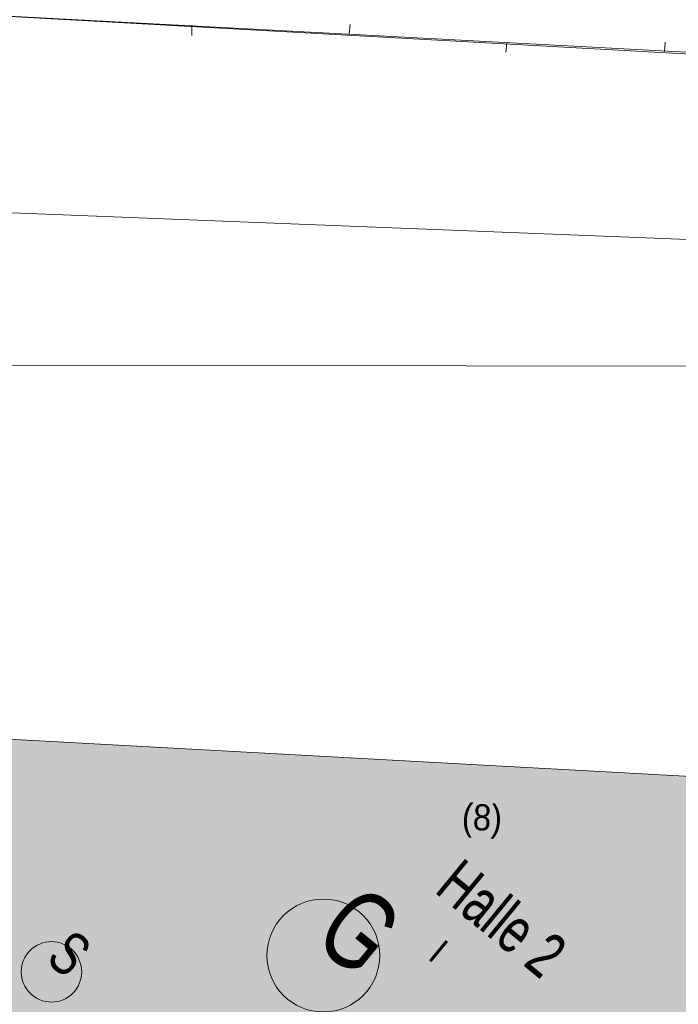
# Model space of a CAD drawing. Header units: metres. Extents: x -740 to 758, y -633 to 854.
# Tile 846 of 1056: x 137 to 158, y 219 to 250. Entities that reach past the tile are written whole.
import ezdxf

# ---------------------------------------------------------------- set-up
doc = ezdxf.new("R2010")
doc.units = ezdxf.units.M
doc.header["$MEASUREMENT"] = 0
for name, color, linetype in [('Gas.LOVION', 7, 'Continuous'), ('Gis.LOVION', 7, 'Continuous'), ('Grundkarte.LOVION', 7, 'Continuous'), ('Grundkarte_Text.LOVION', 7, 'Continuous'), ('Strom.LOVION', 7, 'Continuous'), ('Telko.LOVION', 7, 'Continuous'), ('ViewBounds.LOVION', 7, 'Continuous')]:
    doc.layers.add(name, color=color, linetype=linetype)
doc.styles.add('ERSTELLTER_STIL_1', font='arial.ttf')

msp = doc.modelspace()

# ---------------------------------------------------------------- hatches: boundary and pattern name
at = {"layer": 'Grundkarte.LOVION', "linetype": 'Continuous', "lineweight": 18}
msp.add_hatch(color=254, dxfattribs=at).paths.add_polyline_path([(172.278, 212.761), (172.296, 213.176), (172.961, 225.123), (130.498, 227.444), (129.815, 215.082)])

# ---------------------------------------------------------------- linework, layer by layer
at = {"layer": 'Gas.LOVION', "color": 5, "linetype": 'Continuous', "lineweight": 18}
msp.add_circle((146.647, 220.252), 1.788, dxfattribs=at)
at = {"layer": 'Grundkarte.LOVION', "color": 8, "linetype": 'Continuous', "lineweight": 18}
for points in [[(133.25, 266.106), (134.081, 266.069), (162.013, 264.544), (173.005, 263.964), (177.506, 272.65), (197.93, 262.056), (197.26, 250.168), (196.039, 228.502), (185.064, 239.784), (168.601, 248.253), (132.495, 250.249)], [(172.278, 212.761), (129.815, 215.082), (130.498, 227.444), (172.961, 225.123), (172.296, 213.176)]]:
    msp.add_lwpolyline(points, close=True, dxfattribs=at)
for points in [[(133.25, 266.106), (134.081, 266.069), (162.013, 264.544), (173.005, 263.964), (197.26, 250.168), (196.039, 228.502), (185.064, 239.784), (168.601, 248.253), (132.495, 250.249), (120.704, 250.84)], [(133.25, 266.106), (132.495, 250.249), (120.704, 250.84), (132.495, 250.249), (168.601, 248.253), (185.064, 239.784), (196.039, 228.502), (190.142, 118.924)], [(132.495, 250.249), (161.343, 248.725), (186.216, 232.537), (195.838, 225.113), (196.352, 224.691)], [(142.477, 249.423), (142.475, 249.747)], [(147.498, 249.766), (147.468, 249.467)], [(152.431, 248.888), (152.461, 249.187)], [(157.483, 249.205), (157.453, 248.906)]]:
    msp.add_lwpolyline(points, dxfattribs=at)
at = {"layer": 'Grundkarte.LOVION', "color": 253, "linetype": 'Continuous', "lineweight": 18}
msp.add_lwpolyline([(120.704, 250.84), (132.495, 250.249), (168.601, 248.253), (185.064, 239.784), (196.039, 228.502), (197.26, 250.168), (201.002, 246.662), (208.596, 242.144), (218.544, 236.23), (228.956, 230.095), (233.995, 228.43), (236.505, 227.552), (238.71, 226.763), (243.126, 225.126), (247.134, 216.178), (250.702, 212.33), (253.873, 204.985), (255.865, 205.771), (280.32, 144.587), (283.263, 137.161), (282.041, 136.657), (286.884, 125.515)], dxfattribs=at)
at = {"layer": 'Strom.LOVION', "color": 1, "linetype": 'Continuous', "lineweight": 18}
msp.add_circle((138.029, 219.733), 0.958, dxfattribs=at)
at = {"layer": 'Telko.LOVION', "color": 1, "linetype": 'Continuous', "lineweight": 18}
msp.add_lwpolyline([(165.906, 242.713), (165.171, 242.671), (131.139, 244.014), (130.402, 244.296), (129.666, 244.416), (116.055, 245.184)], dxfattribs=at)
at = {"layer": 'Telko.LOVION', "color": 7, "linetype": 'Continuous', "lineweight": 13}
msp.add_lwpolyline([(148.154, 243.357), (148.157, 243.328)], dxfattribs=at)
at = {"layer": 'ViewBounds.LOVION', "color": 1, "linetype": 'Continuous', "lineweight": 18}
msp.add_lwpolyline([(528.379, 238.399), (527.852, -123.837), (-505.561, -122.336), (-505.035, 239.901)], close=True, dxfattribs=at)

# ---------------------------------------------------------------- texts
at = {"layer": 'Gas.LOVION', "color": 5, "linetype": 'Continuous', "lineweight": 18, "insert": (146.234, 220.672), "char_height": 2.48984, "attachment_point": 7, "rotation": 320.5839, "style": 'ERSTELLTER_STIL_1'}
msp.add_mtext('{\\A1;\\W0.71561x;G}', dxfattribs=at)
at = {"layer": 'Gis.LOVION', "color": 44, "linetype": 'Continuous', "lineweight": 18, "char_height": 1.42281, "attachment_point": 7, "rotation": 320.5831, "style": 'ERSTELLTER_STIL_1'}
for insert in [(150.122, 222.261), (150.128, 222.274)]:
    msp.add_mtext('{\\A1;\\W0.71558x;Halle 2}', dxfattribs=dict(at, insert=insert))
at = {"layer": 'Grundkarte_Text.LOVION', "color": 7, "linetype": 'Continuous', "lineweight": 13, "char_height": 0.83073, "attachment_point": 7, "style": 'ERSTELLTER_STIL_1'}
for s, insert, rotation in [('{\\A1;\\W0.89445x;(8)}', (151.009, 224.002), 356.93), ('{\\A1;\\W0.89440x;I}', (149.923, 220.162), 320.5841)]:
    msp.add_mtext(s, dxfattribs=dict(at, insert=insert, rotation=rotation))
at = {"layer": 'Strom.LOVION', "color": 1, "linetype": 'Continuous', "lineweight": 18, "insert": (137.8, 220.061), "char_height": 1.37441, "attachment_point": 7, "rotation": 320.5841, "style": 'ERSTELLTER_STIL_1'}
msp.add_mtext('{\\A1;\\W0.71557x;S}', dxfattribs=at)

doc.saveas('drawing.dxf')
